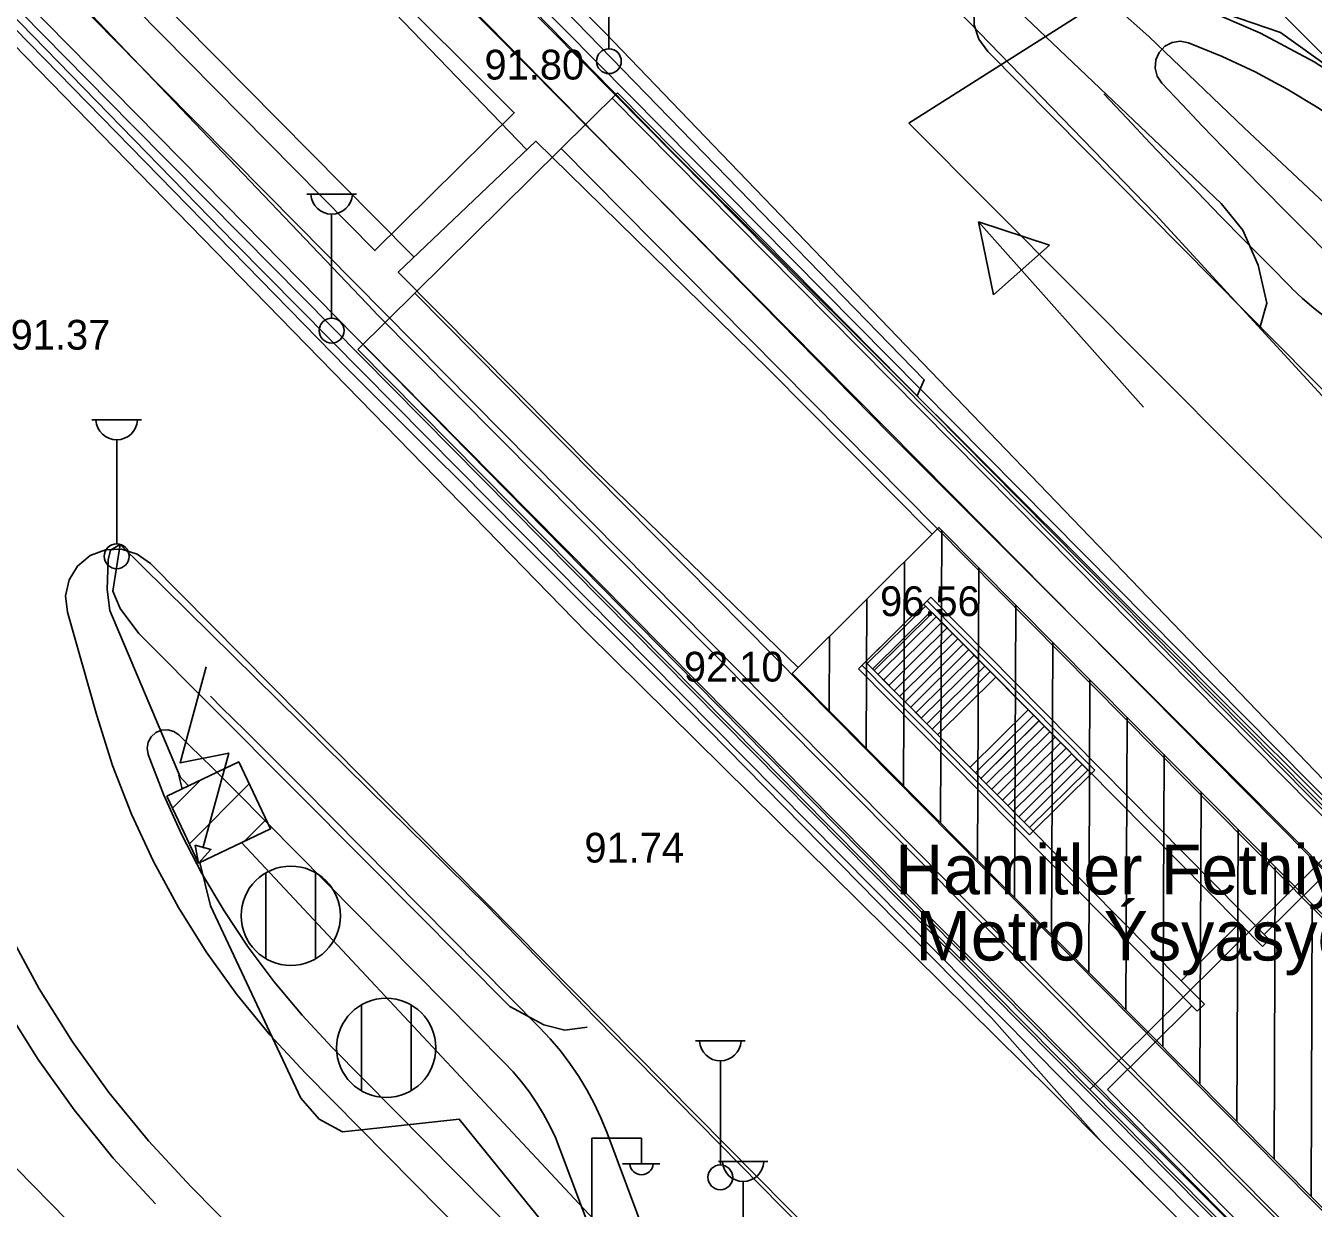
# Model space of a CAD drawing. Extents: x 412225 to 413380, y 4456471 to 4457189.
# Drawn here: x 412795.7 to 412847.6, y 4456533.2 to 4456580.8 of the extents above; entities that cross this region are included whole.
import ezdxf

# ---------------------------------------------------------------- set-up
doc = ezdxf.new("R2010")
doc.units = 0
for name, color, linetype in [('0_HALİHAZIR', 7, 'Continuous'), ('0_KADASTRO', 7, 'Continuous'), ('Level 62', 7, 'Continuous')]:
    doc.layers.add(name, color=color, linetype=linetype)

msp = doc.modelspace()

# ---------------------------------------------------------------- linework, layer by layer
at = {"layer": '0_HALİHAZIR'}
for p, q in [((412819.229, 4456579.91), (412819.229, 4456584.103)), ((412807.056, 4456574.053), (412809.056, 4456574.053)), ((412808.056, 4456569.053), (412808.056, 4456573.246)), ((412840.771, 4456565.463), (412834.125, 4456572.935)), ((412834.732, 4456569.995), (412834.125, 4456572.935)), ((412834.125, 4456572.935), (412836.977, 4456571.992)), ((412836.977, 4456571.992), (412834.732, 4456569.995)), ((412836.911, 4456572.014), (412836.911, 4456572.014)), ((412836.911, 4456572.014), (412836.911, 4456572.014)), ((412798.397, 4456564.959), (412800.397, 4456564.959)), ((412799.397, 4456559.959), (412799.397, 4456564.152)), ((412832.639, 4456560.508), (412832.588, 4456548.715)), ((412831.134, 4456559.235), (412831.095, 4456550.221)), ((412834.133, 4456559.001), (412834.082, 4456547.21)), ((412829.627, 4456557.736), (412829.601, 4456551.726)), ((412835.626, 4456557.495), (412835.575, 4456545.705)), ((412828.121, 4456556.237), (412828.108, 4456553.231)), ((412837.12, 4456555.988), (412837.069, 4456544.2)), ((412826.614, 4456554.737), (412826.614, 4456554.736)), ((412838.613, 4456554.482), (412838.562, 4456542.695)), ((412840.107, 4456552.975), (412840.056, 4456541.189)), ((412841.6, 4456551.469), (412841.549, 4456539.684)), ((412801.639, 4456549.311), (412802.757, 4456550.429)), ((412802.325, 4456547.875), (412804.736, 4456550.287)), ((412843.094, 4456549.962), (412843.043, 4456538.179)), ((412804.55, 4456547.979), (412805.422, 4456548.851)), ((412844.587, 4456548.456), (412844.536, 4456536.674)), ((412846.081, 4456546.949), (412846.03, 4456535.168)), ((412805.411, 4456543.243), (412805.411, 4456546.703)), ((412807.411, 4456543.243), (412807.411, 4456546.703)), ((412847.574, 4456545.443), (412847.523, 4456533.663)), ((412809.257, 4456537.919), (412809.257, 4456541.379)), ((412811.257, 4456537.919), (412811.257, 4456541.379)), ((412822.72, 4456539.932), (412824.72, 4456539.932)), ((412823.72, 4456534.932), (412823.72, 4456539.125)), ((412818.542, 4456531.008), (412818.542, 4456536.008)), ((412818.542, 4456536.008), (412820.542, 4456536.008)), ((412820.542, 4456535.008), (412820.542, 4456536.008)), ((412823.639, 4456535.071), (412825.639, 4456535.071)), ((412819.782, 4456534.968), (412821.282, 4456534.968)), ((412824.639, 4456530.071), (412824.639, 4456534.264))]:
    msp.add_line(p, q, dxfattribs=at)
for points in [[(412850.036, 4456548.355), (412819.078, 4456580.558), (412809.994, 4456589.718)], [(412831.651, 4456565.919), (412831.936, 4456566.563), (412809.988, 4456589.159)], [(412809.972, 4456587.831), (412821.8, 4456575.726), (412834.513, 4456563.069)], [(412788.583, 4456586.925), (412804.906, 4456570.17), (412809.711, 4456565.236)], [(412794.211, 4456585.647), (412809.759, 4456569.345)], [(412830.527, 4456564.407), (412809.944, 4456585.377)], [(412809.802, 4456573.107), (412798.162, 4456584.882)], [(412849.345, 4456564.432), (412841.252, 4456573.231), (412832.897, 4456581.857), (412832.65, 4456582.223), (412832.65, 4456582.651), (412833.423, 4456583.292), (412837.875, 4456583.453), (412846.291, 4456580.566), (412852.841, 4456575.869), (412864.259, 4456564.282), (412874.838, 4456553.247), (412879.145, 4456548.669)], [(412845.456, 4456568.66), (412845.742, 4456569.66), (412845.387, 4456571.184), (412844.771, 4456572.595), (412843.903, 4456573.677), (412835.483, 4456581.687), (412833.804, 4456583.306)], [(412890.9, 4456535.18), (412890.351, 4456534.981), (412890.21, 4456534.976), (412885.539, 4456539.337), (412877.386, 4456547.808), (412870.602, 4456554.329), (412862.811, 4456562.153), (412858.84, 4456565.945), (412854.696, 4456569.023), (412850.922, 4456571.464), (412848.287, 4456573.473), (412844.825, 4456576.727), (412840.98, 4456580.4), (412838.838, 4456582.323), (412837.761, 4456583.449)], [(412809.738, 4456567.569), (412803.783, 4456573.629), (412794.75, 4456582.813)], [(412794.124, 4456581.923), (412808.664, 4456567.038), (412809.72, 4456565.985)], [(412809.906, 4456582.095), (412815.919, 4456575.842)], [(412818.659, 4456562.914), (412810.742, 4456570.906), (412816.28, 4456576.186), (412825.641, 4456567.01)], [(412811.379, 4456571.512), (412809.802, 4456573.107)], [(412809.759, 4456569.345), (412809.868, 4456569.231), (412822.917, 4456556.063)], [(412822.762, 4456554.316), (412809.738, 4456567.569)], [(412825.641, 4456567.01), (412832.257, 4456560.352)], [(412809.72, 4456565.985), (412821.704, 4456554.031)], [(412809.711, 4456565.236), (412818.321, 4456556.395)], [(412830.527, 4456564.407), (412846.957, 4456547.959), (412869.789, 4456524.873), (412888.463, 4456506.034), (412902.178, 4456491.998), (412914.519, 4456479.375)], [(412917.143, 4456479.345), (412914.698, 4456481.844), (412896.179, 4456500.83), (412866.951, 4456530.715), (412834.513, 4456563.069)], [(412826.856, 4456554.978), (412818.659, 4456562.914)], [(412801.954, 4456550.565), (412799.114, 4456557.268), (412799.011, 4456558.114), (412799.049, 4456559.318), (412799.145, 4456559.703), (412799.53, 4456559.938), (412809.536, 4456550.079)], [(412809.501, 4456547.088), (412800.293, 4456556.352), (412799.529, 4456557.35), (412799.235, 4456558.046), (412799.53, 4456559.938)], [(412894.645, 4456479.602), (412891.335, 4456482.973), (412876.757, 4456497.686), (412856.97, 4456517.872), (412837.026, 4456537.93), (412818.321, 4456556.395)], [(412899.21, 4456479.55), (412894.972, 4456483.781), (412884.409, 4456494.279), (412822.917, 4456556.063)], [(412803.003, 4456554.998), (412801.95, 4456551.137), (412803.911, 4456551.529), (412802.872, 4456547.701)], [(412896.763, 4456479.578), (412889.908, 4456486.525), (412874.576, 4456502.295), (412855.751, 4456521.129), (412836.056, 4456540.837), (412822.762, 4456554.316)], [(412821.704, 4456554.031), (412834.643, 4456540.863), (412839.071, 4456535.874), (412848.495, 4456526.395), (412856.612, 4456518.231), (412866.587, 4456508.06), (412874.478, 4456500.011), (412884.352, 4456490.021), (412892.757, 4456481.525), (412894.645, 4456479.602)], [(412802.03, 4456550.082), (412801.898, 4456550.625), (412802.29, 4456550.206)], [(412809.536, 4456550.079), (412814.319, 4456545.367), (412818.675, 4456540.875), (412827.015, 4456532.399)], [(412804.427, 4456547.92), (412809.449, 4456542.548)], [(412809.377, 4456536.356), (412808.495, 4456536.261), (412807.554, 4456536.781), (412806.81, 4456537.623), (412803.179, 4456545.373), (412802.752, 4456547.121)], [(412818.359, 4456540.486), (412817.454, 4456540.359), (412816.609, 4456540.571), (412815.244, 4456541.311), (412809.501, 4456547.088)], [(412809.449, 4456542.548), (412819.941, 4456531.326)], [(412825.255, 4456522.341), (412821.487, 4456526.116), (412814.962, 4456524.655), (412812.931, 4456528.553), (412813.541, 4456528.747), (412818.976, 4456529.641), (412813.202, 4456536.768), (412809.377, 4456536.356)]]:
    msp.add_lwpolyline(points, dxfattribs=at)
for points in [[(412826.614, 4456554.737), (412879.76, 4456501.173), (412885.665, 4456507.019), (412832.527, 4456560.621)], [(412801.412, 4456549.787), (412804.314, 4456551.172), (412805.599, 4456548.48), (412802.697, 4456547.095)], [(412802.554, 4456547.811), (412803.19, 4456547.642), (412802.697, 4456547.095), (412802.611, 4456547.526)]]:
    msp.add_lwpolyline(points, close=True, dxfattribs=at)
for centre, radius in [((412819.229, 4456579.41), 0.5), ((412808.056, 4456568.553), 0.5), ((412799.397, 4456559.459), 0.5), ((412806.411, 4456544.973), 2), ((412810.257, 4456539.649), 2), ((412823.72, 4456534.432), 0.5)]:
    msp.add_circle(centre, radius, dxfattribs=at)
for centre, radius, start, end in [((412808.056, 4456574.083), 0.837, 183.298, 356.9072), ((412799.397, 4456564.989), 0.837, 183.298, 356.9072), ((412823.72, 4456539.962), 0.837, 183.298, 356.9072), ((412824.639, 4456535.101), 0.837, 183.298, 356.9072), ((412820.542, 4456535.011), 0.474, 184.8384, 355.1464)]:
    msp.add_arc(centre, radius, start, end, dxfattribs=at)
at = {"layer": '0_KADASTRO'}
msp.add_lwpolyline([(412831.32, 4456576.91), (412843.23, 4456584.47), (412896.33, 4456531.19), (412884.4, 4456523.61)], close=True, dxfattribs=at)
at = {"layer": 'Level 62'}
for p, q in [((412794.905, 4456584.763), (412801.17, 4456578.38)), ((412861.441, 4456536.212), (412815.182, 4456582.973)), ((412861.157, 4456535.93), (412814.897, 4456582.691)), ((412813.318, 4456581.879), (412906.152, 4456488.04)), ((412799.997, 4456576.855), (412795.563, 4456581.365)), ((412869.617, 4456544.3), (412834.498, 4456579.799)), ((412801.17, 4456578.38), (412805.427, 4456574.073)), ((412819.573, 4456578.136), (412809.112, 4456567.787)), ((412819.573, 4456578.136), (412835.753, 4456561.774)), ((412819.36, 4456577.925), (412835.54, 4456561.563)), ((412804.446, 4456572.354), (412800, 4456576.852)), ((412817.306, 4456575.893), (412900.939, 4456491.323)), ((412805.427, 4456574.073), (412898.261, 4456480.233)), ((412850.706, 4456525.592), (412804.447, 4456572.353)), ((412811.405, 4456570.056), (412895.039, 4456485.485)), ((412809.112, 4456567.787), (412825.295, 4456551.428)), ((412809.325, 4456567.998), (412825.508, 4456551.639)), ((412835.554, 4456561.549), (412848.85, 4456548.104)), ((412835.767, 4456561.76), (412849.063, 4456548.315)), ((412842.247, 4456517.223), (412800.756, 4456559.164)), ((412829.281, 4456554.923), (412832.196, 4456557.806)), ((412832.196, 4456557.806), (412829.288, 4456554.929)), ((412831.916, 4456557.53), (412829.572, 4456555.211)), ((412829.636, 4456555.133), (412831.982, 4456557.454)), ((412829.636, 4456555.133), (412831.982, 4456557.454)), ((412831.912, 4456557.525), (412838.523, 4456550.843)), ((412831.912, 4456557.525), (412838.523, 4456550.843)), ((412832.054, 4456557.666), (412838.806, 4456550.841)), ((412832.054, 4456557.666), (412838.805, 4456550.841)), ((412832.196, 4456557.806), (412845.847, 4456544.007)), ((412797.41, 4456557.211), (412798.593, 4456553.041)), ((412829.854, 4456554.913), (412832.2, 4456557.234)), ((412829.854, 4456554.913), (412832.2, 4456557.234)), ((412832.268, 4456557.174), (412829.924, 4456554.855)), ((412830.072, 4456554.693), (412832.418, 4456557.013)), ((412830.072, 4456554.692), (412832.418, 4456557.013)), ((412844.642, 4456544.671), (412832.268, 4456557.174)), ((412830.29, 4456554.472), (412832.636, 4456556.793)), ((412830.29, 4456554.472), (412832.636, 4456556.793)), ((412830.508, 4456554.252), (412832.854, 4456556.573)), ((412830.508, 4456554.252), (412832.854, 4456556.572)), ((412830.726, 4456554.031), (412833.072, 4456556.352)), ((412830.726, 4456554.031), (412833.072, 4456556.352)), ((412830.944, 4456553.811), (412833.29, 4456556.132)), ((412830.944, 4456553.811), (412833.29, 4456556.132)), ((412831.162, 4456553.59), (412833.508, 4456555.911)), ((412831.162, 4456553.591), (412833.508, 4456555.911)), ((412831.38, 4456553.37), (412833.726, 4456555.691)), ((412831.38, 4456553.37), (412833.726, 4456555.691)), ((412831.598, 4456553.15), (412833.944, 4456555.471)), ((412831.598, 4456553.15), (412833.944, 4456555.471)), ((412831.816, 4456552.929), (412834.162, 4456555.25)), ((412831.816, 4456552.929), (412834.162, 4456555.25)), ((412842.94, 4456541.13), (412829.288, 4456554.929)), ((412829.424, 4456555.064), (412836.175, 4456548.239)), ((412829.424, 4456555.064), (412836.175, 4456548.239)), ((412829.566, 4456555.204), (412836.177, 4456548.522)), ((412829.566, 4456555.204), (412836.177, 4456548.522)), ((412842.295, 4456542.35), (412829.924, 4456554.855)), ((412832.034, 4456552.709), (412834.38, 4456555.03)), ((412832.034, 4456552.709), (412834.38, 4456555.03)), ((412832.252, 4456552.489), (412834.598, 4456554.81)), ((412832.252, 4456552.489), (412834.598, 4456554.809)), ((412832.47, 4456552.268), (412834.816, 4456554.589)), ((412832.47, 4456552.268), (412834.816, 4456554.589)), ((412833.778, 4456550.946), (412836.124, 4456553.267)), ((412833.779, 4456550.946), (412836.125, 4456553.267)), ((412833.996, 4456550.726), (412836.342, 4456553.047)), ((412833.997, 4456550.726), (412836.343, 4456553.046)), ((412834.214, 4456550.505), (412836.56, 4456552.826)), ((412834.215, 4456550.505), (412836.561, 4456552.826)), ((412834.432, 4456550.285), (412836.778, 4456552.606)), ((412834.433, 4456550.285), (412836.779, 4456552.606)), ((412834.65, 4456550.065), (412836.996, 4456552.385)), ((412834.651, 4456550.064), (412836.997, 4456552.385)), ((412834.869, 4456549.844), (412837.215, 4456552.165)), ((412834.869, 4456549.844), (412837.215, 4456552.165)), ((412825.522, 4456551.625), (412827.111, 4456550.019)), ((412835.087, 4456549.624), (412837.433, 4456551.945)), ((412835.087, 4456549.624), (412837.433, 4456551.944)), ((412835.305, 4456549.403), (412837.651, 4456551.724)), ((412835.305, 4456549.403), (412837.651, 4456551.724)), ((412825.309, 4456551.414), (412826.898, 4456549.808)), ((412835.523, 4456549.183), (412837.869, 4456551.504)), ((412835.523, 4456549.183), (412837.869, 4456551.504)), ((412835.741, 4456548.963), (412838.087, 4456551.283)), ((412835.741, 4456548.962), (412838.087, 4456551.283)), ((412835.959, 4456548.742), (412838.305, 4456551.063)), ((412835.959, 4456548.742), (412838.305, 4456551.063)), ((412836.175, 4456548.239), (412838.806, 4456550.841)), ((412836.175, 4456548.239), (412838.805, 4456550.841)), ((412836.177, 4456548.522), (412838.523, 4456550.843)), ((412836.177, 4456548.522), (412838.523, 4456550.843)), ((412806.884, 4456550.125), (412816.437, 4456540.469)), ((412826.912, 4456549.794), (412838.608, 4456537.971)), ((412827.125, 4456550.005), (412838.821, 4456538.182)), ((412805.462, 4456548.719), (412815.015, 4456539.062)), ((412849.063, 4456548.315), (412845.291, 4456544.583)), ((412849.054, 4456547.601), (412845.643, 4456544.227)), ((412844.642, 4456544.671), (412842.295, 4456542.35)), ((412842.37, 4456541.692), (412845.285, 4456544.576)), ((412844.641, 4456544.671), (412845.57, 4456543.732)), ((412845.847, 4456544.007), (412845.57, 4456543.732)), ((412843.224, 4456541.412), (412842.295, 4456542.35)), ((412842.369, 4456541.693), (412838.608, 4456537.971)), ((412842.722, 4456541.337), (412839.315, 4456537.967)), ((412843.224, 4456541.412), (412842.939, 4456541.13)), ((412808.071, 4456539.682), (412867.136, 4456479.978)), ((412807.005, 4456538.627), (412865.001, 4456480.002)), ((412838.821, 4456538.182), (412862.733, 4456514.011)), ((412838.608, 4456537.971), (412852.816, 4456523.609)), ((412839.315, 4456537.967), (412849.02, 4456528.157)), ((412819.141, 4456536.245), (412821.19, 4456530.785)), ((412817.268, 4456535.542), (412819.317, 4456530.082)), ((412795.358, 4456534.784), (412849.032, 4456480.187)), ((412802.384, 4456534.056), (412855.752, 4456480.109))]:
    msp.add_line(p, q, dxfattribs=at)
for points in [[(412744.819, 4456641.667), (412759.745, 4456625.019), (412770.094, 4456613.422), (412783.262, 4456599.113), (412797.987, 4456583.749), (412809.801, 4456571.775), (412815.417, 4456577.331), (412792.911, 4456599.78), (412779.196, 4456612.846), (412769.136, 4456622.124), (412762.717, 4456627.958), (412753.36, 4456636.477), (412746.21, 4456643.088)], [(412895.594, 4456479.649), (412850.422, 4456525.311), (412804.162, 4456572.072), (412784.834, 4456591.913)], [(412836.129, 4456583.194), (412835.518, 4456583.164), (412834.945, 4456582.951), (412834.463, 4456582.575), (412834.117, 4456582.071), (412833.94, 4456581.486), (412833.948, 4456580.874), (412834.14, 4456580.294), (412834.498, 4456579.799)], [(412853.418, 4456574.893), (412851.626, 4456576.556), (412849.698, 4456578.058), (412847.648, 4456579.39), (412845.492, 4456580.542), (412843.246, 4456581.504), (412840.925, 4456582.271), (412838.546, 4456582.835), (412836.129, 4456583.194)], [(412842.581, 4456580.151), (412842.254, 4456580.214), (412841.923, 4456580.165), (412841.628, 4456580.011), (412841.399, 4456579.767), (412841.264, 4456579.462), (412841.236, 4456579.13), (412841.319, 4456578.806), (412841.505, 4456578.529)], [(412852.351, 4456573.838), (412851.293, 4456574.852), (412850.181, 4456575.806), (412849.019, 4456576.699), (412847.81, 4456577.527), (412846.558, 4456578.289), (412845.267, 4456578.981), (412843.94, 4456579.603), (412842.581, 4456580.151)], [(412839.175, 4456578.088), (412840.107, 4456577.096), (412841.043, 4456576.107), (412841.983, 4456575.123), (412842.928, 4456574.144), (412843.878, 4456573.168), (412844.832, 4456572.197), (412845.79, 4456571.23), (412846.753, 4456570.268)], [(412841.505, 4456578.529), (412842.325, 4456577.662), (412843.148, 4456576.798), (412843.976, 4456575.937), (412844.806, 4456575.08), (412845.64, 4456574.227), (412846.478, 4456573.376), (412847.319, 4456572.529), (412848.163, 4456571.686)], [(412846.74, 4456570.267), (412847.177, 4456569.848), (412847.636, 4456569.453), (412848.114, 4456569.082), (412848.611, 4456568.737), (412849.126, 4456568.419), (412849.657, 4456568.128), (412850.202, 4456567.866), (412850.76, 4456567.632)], [(412800.756, 4456559.164), (412800.224, 4456559.548), (412799.596, 4456559.74), (412798.94, 4456559.718), (412798.326, 4456559.484), (412797.821, 4456559.065), (412797.479, 4456558.504), (412797.337, 4456557.863), (412797.41, 4456557.211)], [(412806.884, 4456550.125), (412806.423, 4456550.59), (412805.961, 4456551.054), (412805.499, 4456551.517), (412805.035, 4456551.978), (412804.57, 4456552.439), (412804.104, 4456552.899), (412803.638, 4456553.357), (412803.17, 4456553.815)], [(412798.593, 4456553.041), (412799.232, 4456551.033), (412799.996, 4456549.068), (412800.883, 4456547.155), (412801.887, 4456545.302), (412803.006, 4456543.516), (412804.236, 4456541.804), (412805.57, 4456540.172), (412807.005, 4456538.627)], [(412801.898, 4456552.261), (412801.692, 4456552.404), (412801.451, 4456552.471), (412801.201, 4456552.455), (412800.97, 4456552.357), (412800.784, 4456552.188), (412800.665, 4456551.968), (412800.624, 4456551.721), (412800.667, 4456551.474)], [(412805.462, 4456548.719), (412805.02, 4456549.165), (412804.576, 4456549.61), (412804.132, 4456550.054), (412803.687, 4456550.498), (412803.242, 4456550.94), (412802.795, 4456551.381), (412802.347, 4456551.822), (412801.898, 4456552.261)], [(412792.34, 4456551.267), (412793.103, 4456548.868), (412794.016, 4456546.522), (412795.074, 4456544.239), (412796.273, 4456542.026), (412797.61, 4456539.893), (412799.078, 4456537.848), (412800.671, 4456535.9), (412802.384, 4456534.056)], [(412800.667, 4456551.474), (412801.3, 4456549.837), (412802.021, 4456548.238), (412802.829, 4456546.681), (412803.72, 4456545.17), (412804.694, 4456543.711), (412805.745, 4456542.307), (412806.872, 4456540.963), (412808.071, 4456539.682)], [(412791, 4456550.493), (412791.758, 4456548.108), (412792.663, 4456545.776), (412793.713, 4456543.505), (412794.902, 4456541.304), (412796.226, 4456539.182), (412797.681, 4456537.146), (412799.26, 4456535.206), (412800.957, 4456533.368)], [(412819.141, 4456536.245), (412818.904, 4456536.83), (412818.636, 4456537.402), (412818.338, 4456537.959), (412818.012, 4456538.5), (412817.658, 4456539.022), (412817.276, 4456539.526), (412816.869, 4456540.008), (412816.437, 4456540.469)], [(412817.268, 4456535.542), (412817.071, 4456536.03), (412816.847, 4456536.507), (412816.6, 4456536.971), (412816.328, 4456537.421), (412816.032, 4456537.857), (412815.714, 4456538.276), (412815.375, 4456538.679), (412815.015, 4456539.062)]]:
    msp.add_lwpolyline(points, dxfattribs=at)

# ---------------------------------------------------------------- texts
at = {"layer": '0_HALİHAZIR'}
for s, height, p in [('91.80', 1.2, (412814.216, 4456578.671)), ('91.37', 1.2, (412795.122, 4456567.785)), ('96.56', 1.2, (412830.156, 4456557.048)), ('92.10', 1.2, (412822.252, 4456554.41)), ('91.74', 1.2, (412818.242, 4456547.115)), ('Hamitler Fethiye ', 2, (412830.767, 4456545.831)), ('Metro Ýsyasyonu', 2, (412831.587, 4456543.169))]:
    msp.add_text(s, height=height, dxfattribs=at).set_placement(p)

doc.saveas('drawing.dxf')
